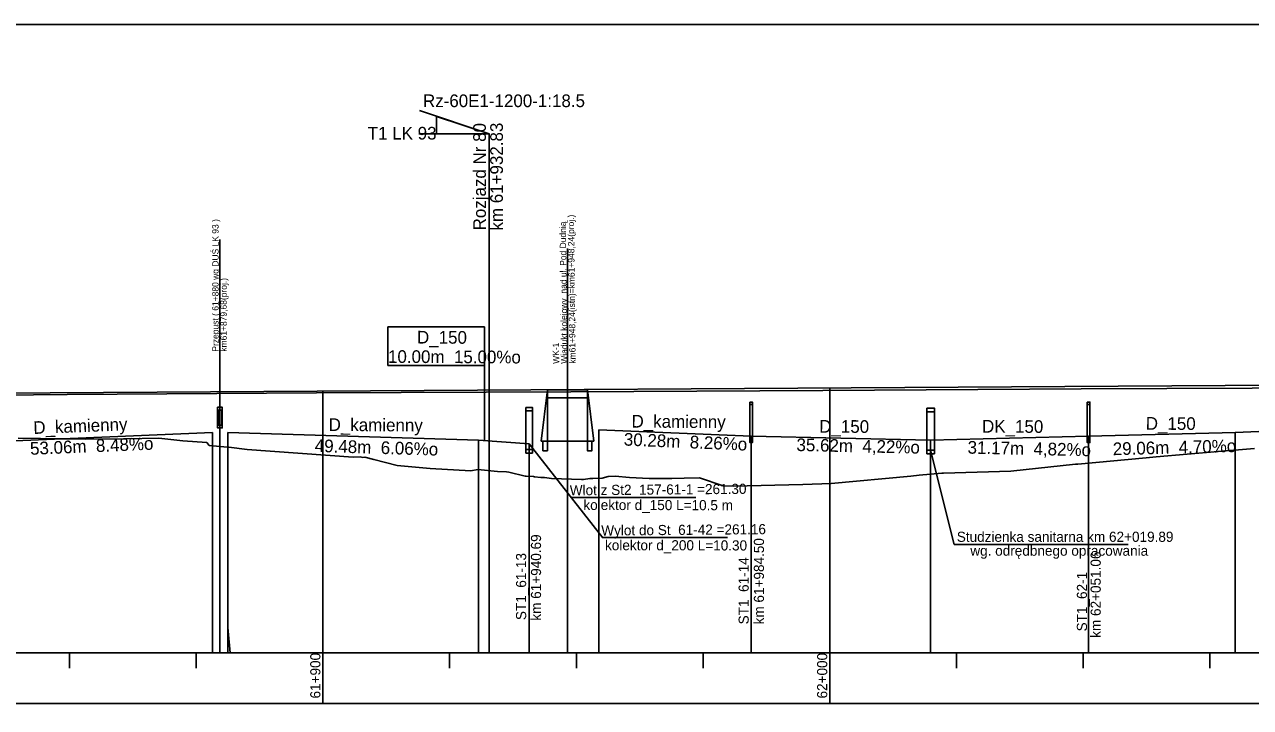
# Model space of a CAD drawing. Extents: x 6445630 to 6518227, y 5499240 to 5511716.
# Drawn here: x 6461072.3 to 6461314.2, y 5509119 to 5509253.7 of the extents above; entities that cross this region are included whole.
import ezdxf

# ---------------------------------------------------------------- set-up
doc = ezdxf.new("R2010")
doc.units = 0
for name, color, linetype in [('Default', 7, 'Continuous'), ('TOR_PROF-drenaze', 7, 'Continuous'), ('TOR_PROF-drenokolektory', 7, 'Continuous'), ('TOR_PROF-obiekty+opisy', 7, 'Continuous'), ('TOR_PROF-opisy glowne', 7, 'Continuous'), ('TOR_PROF-opisy pomocnicze', 7, 'Continuous'), ('TOR_PROF-rozjazdy', 7, 'Continuous'), ('TOR_PROF-studnie i osadniki', 7, 'Continuous'), ('TOR_PROF-tabelka-pochylenia proj T1', 7, 'Continuous'), ('TOR_PROF-tor istniejacy T1', 7, 'Continuous'), ('TOR_PROF-tor projektowany', 7, 'Continuous'), ('TOR_PROF-uklad odniesienia', 7, 'Continuous'), ('TOR_RAMKI-dodatkowe3', 7, 'Continuous'), ('TOR_RAMKI-MASKA WYCIECIA', 7, 'Continuous')]:
    doc.layers.add(name, color=color, linetype=linetype)

msp = doc.modelspace()

# ---------------------------------------------------------------- linework, layer by layer
at = {"layer": 'TOR_PROF-drenaze'}
for points in [[(6461056.37, 5509170.99), (6461109.43, 5509173.24)], [(6461112.42, 5509173.24), (6461161.9, 5509171.74)], [(6461185.65, 5509173.74), (6461215.71, 5509172.49)], [(6461251.11, 5509171.74), (6461215.71, 5509172.49)], [(6461282.27, 5509172.49), (6461251.11, 5509171.74)], [(6461282.27, 5509172.49), (6461311.23, 5509173.24)], [(6461311.21, 5509173.24), (6461346.88, 5509174.74)], [(6461161.9, 5509171.74), (6461171.9, 5509170.99)]]:
    msp.add_lwpolyline(points, dxfattribs=at)
at = {"layer": 'TOR_PROF-drenokolektory'}
for points in [[(6461109.43, 5509173.24), (6461109.43, 5509134.74), (6461109.43, 5509129.74), (6461109.43, 5509129.74)], [(6461109.43, 5509173.24), (6461109.43, 5509134.74), (6461109.43, 5509129.74), (6461109.43, 5509129.74)], [(6461112.42, 5509173.24), (6461112.42, 5509134.74), (6461112.42, 5509129.74), (6461112.42, 5509129.74)], [(6461112.42, 5509173.24), (6461112.42, 5509134.74), (6461112.93, 5509129.74), (6461112.93, 5509129.74)], [(6461185.65, 5509173.74), (6461185.65, 5509134.74), (6461185.65, 5509129.74), (6461185.65, 5509129.74)], [(6461185.65, 5509173.74), (6461185.65, 5509134.74), (6461185.65, 5509129.74), (6461185.65, 5509129.74)], [(6461215.71, 5509172.49), (6461215.71, 5509134.74), (6461215.71, 5509129.74), (6461215.71, 5509129.74)], [(6461215.71, 5509172.49), (6461215.71, 5509134.74), (6461215.71, 5509129.74), (6461215.71, 5509129.74)], [(6461215.71, 5509172.49), (6461215.71, 5509134.74), (6461215.71, 5509129.74), (6461215.71, 5509129.74)], [(6461282.27, 5509172.49), (6461282.27, 5509134.74), (6461282.27, 5509129.74), (6461282.27, 5509129.74)], [(6461282.27, 5509172.49), (6461282.27, 5509134.74), (6461282.27, 5509129.74), (6461282.27, 5509129.74)], [(6461311.21, 5509173.24), (6461311.21, 5509134.74), (6461311.21, 5509129.74), (6461311.21, 5509129.74)], [(6461311.21, 5509173.24), (6461311.21, 5509134.74), (6461311.21, 5509129.74), (6461311.21, 5509129.74)], [(6461161.9, 5509171.74), (6461161.9, 5509134.74), (6461161.9, 5509129.74), (6461161.9, 5509129.74)], [(6461161.9, 5509171.74), (6461161.9, 5509134.74), (6461161.9, 5509129.74), (6461161.9, 5509129.74)], [(6461161.9, 5509171.74), (6461161.9, 5509134.74), (6461161.9, 5509129.74), (6461161.9, 5509129.74)], [(6461171.9, 5509170.99), (6461171.9, 5509134.74), (6461171.9, 5509129.74), (6461171.9, 5509129.74)], [(6461171.9, 5509170.99), (6461171.9, 5509134.74), (6461171.9, 5509129.74), (6461171.9, 5509129.74)], [(6461251.11, 5509171.74), (6461251.11, 5509134.74), (6461251.11, 5509129.74), (6461251.11, 5509129.74)], [(6461251.11, 5509171.74), (6461251.11, 5509134.74), (6461251.11, 5509129.74), (6461251.11, 5509129.74)]]:
    msp.add_lwpolyline(points, dxfattribs=at)
at = {"layer": 'TOR_PROF-obiekty+opisy'}
for p, q in [((6461110.89, 5509129.74), (6461110.89, 5509211.3)), ((6461179.45, 5509209.52), (6461179.45, 5509129.67)), ((6461110.89, 5509202.3), (6461110.89, 5509181.27)), ((6461110.89, 5509202.3), (6461110.89, 5509181.3)), ((6461179.45, 5509202.67), (6461179.45, 5509181.67)), ((6461144.01, 5509186.46), (6461144.01, 5509194.11)), ((6461144.01, 5509194.11), (6461163.1, 5509194.11)), ((6461163.1, 5509186.46), (6461163.1, 5509194.11)), ((6461163.1, 5509186.46), (6461144.01, 5509186.46)), ((6461163.1, 5509171.65), (6461163.1, 5509186.46)), ((6461174.25, 5509171.51), (6461175.5, 5509181.67)), ((6461175.5, 5509171.51), (6461175.5, 5509181.67)), ((6461175.5, 5509181.67), (6461183.41, 5509181.67)), ((6461183.41, 5509180.07), (6461175.5, 5509180.09)), ((6461183.41, 5509171.51), (6461183.41, 5509181.67)), ((6461184.66, 5509171.51), (6461183.41, 5509181.67)), ((6461171.9, 5509170.99), (6461186.41, 5509152.46)), ((6461174.25, 5509171.51), (6461184.66, 5509171.51)), ((6461251.11, 5509169.75), (6461255.78, 5509151.16)), ((6461180.16, 5509160.44), (6461204.81, 5509160.44)), ((6461186.37, 5509152.5), (6461211.03, 5509152.5)), ((6461255.78, 5509151.16), (6461290.08, 5509151.16))]:
    msp.add_line(p, q, dxfattribs=at)
for points in [[(6461111.35, 5509178.22), (6461110.43, 5509178.22), (6461110.43, 5509174.14), (6461111.35, 5509174.14)], [(6461111.27, 5509177.68), (6461110.52, 5509177.68), (6461110.52, 5509174.68), (6461111.27, 5509174.68)], [(6461175.5, 5509171.51), (6461175.5, 5509169.63), (6461174.62, 5509169.63), (6461174.62, 5509171.51)], [(6461184.28, 5509171.51), (6461184.28, 5509169.63), (6461183.41, 5509169.63), (6461183.41, 5509171.51)]]:
    msp.add_lwpolyline(points, close=True, dxfattribs=at)
for points in [[(6461111.35, 5509174.14), (6461111.35, 5509178.22), (6461110.43, 5509178.22), (6461110.43, 5509174.14), (6461111.35, 5509174.14)], [(6461111.27, 5509174.68), (6461110.52, 5509174.68), (6461110.52, 5509177.68), (6461111.27, 5509177.68), (6461111.27, 5509174.68)]]:
    msp.add_lwpolyline(points, dxfattribs=at)
at = {"layer": 'TOR_PROF-rozjazdy'}
for q in [(6461150.27, 5509236.75), (6461150.13, 5509232.17), (6461164.04, 5509129.74)]:
    msp.add_line((6461164.04, 5509232.17), q, dxfattribs=at)
for points in [[(6461153.64, 5509235.62), (6461164.04, 5509232.17), (6461153.64, 5509232.17), (6461153.64, 5509235.62)], [(6461164.04, 5509232.17), (6461153.64, 5509232.17), (6461153.64, 5509235.62), (6461164.04, 5509232.17)]]:
    msp.add_lwpolyline(points, dxfattribs=at)
at = {"layer": 'TOR_PROF-studnie i osadniki'}
for p, q in [((6461171.25, 5509178.19), (6461171.25, 5509169.19)), ((6461171.25, 5509178.19), (6461172.55, 5509178.19)), ((6461172.55, 5509178.19), (6461172.55, 5509169.19)), ((6461215.46, 5509179.24), (6461215.46, 5509171.24)), ((6461215.46, 5509179.24), (6461215.96, 5509179.24)), ((6461215.96, 5509179.24), (6461215.96, 5509171.24)), ((6461250.36, 5509178.05), (6461250.36, 5509169.05)), ((6461250.46, 5509178.05), (6461251.76, 5509178.05)), ((6461251.86, 5509178.05), (6461251.86, 5509169.05)), ((6461282.02, 5509179.24), (6461282.02, 5509171.24)), ((6461282.02, 5509179.24), (6461282.52, 5509179.24)), ((6461282.52, 5509179.24), (6461282.52, 5509171.24)), ((6461215.46, 5509171.24), (6461215.96, 5509171.24)), ((6461282.02, 5509171.24), (6461282.52, 5509171.24)), ((6461171.25, 5509169.19), (6461172.55, 5509169.19)), ((6461250.36, 5509169.05), (6461251.86, 5509169.05))]:
    msp.add_line(p, q, dxfattribs=at)
for points in [[(6461171.25, 5509178.19), (6461172.55, 5509178.19), (6461172.55, 5509177.49), (6461171.25, 5509177.49)], [(6461215.46, 5509179.24), (6461215.96, 5509179.24), (6461215.96, 5509178.74), (6461215.46, 5509178.74)], [(6461250.36, 5509178.05), (6461251.86, 5509178.05), (6461251.86, 5509177.35), (6461250.36, 5509177.35)], [(6461282.02, 5509179.24), (6461282.52, 5509179.24), (6461282.52, 5509178.74), (6461282.02, 5509178.74)], [(6461215.46, 5509171.74), (6461215.96, 5509171.74), (6461215.96, 5509171.24), (6461215.46, 5509171.24)], [(6461282.02, 5509171.74), (6461282.52, 5509171.74), (6461282.52, 5509171.24), (6461282.02, 5509171.24)], [(6461171.25, 5509169.89), (6461172.55, 5509169.89), (6461172.55, 5509169.19), (6461171.25, 5509169.19)], [(6461250.36, 5509169.75), (6461251.86, 5509169.75), (6461251.86, 5509169.05), (6461250.36, 5509169.05)]]:
    msp.add_lwpolyline(points, close=True, dxfattribs=at)
at = {"layer": 'TOR_PROF-tabelka-pochylenia proj T1'}
msp.add_lwpolyline([(6452331.21, 5509109.74), (6462731.21, 5509109.74), (6462731.21, 5509119.74), (6452331.21, 5509119.74)], close=True, dxfattribs=at)
at = {"layer": 'TOR_PROF-tor istniejacy T1'}
msp.add_lwpolyline([(6461530.46, 5509183.09), (6461480.28, 5509182.84), (6461430.84, 5509182.59), (6461380.59, 5509182.34), (6461331.44, 5509182.09), (6461280.8, 5509181.84), (6461229.83, 5509181.54), (6461180.13, 5509181.24), (6461129.93, 5509181.04), (6461080.73, 5509180.74), (6461040.87, 5509180.34), (6461007.64, 5509180.39), (6460980.45, 5509180.19), (6460928.02, 5509179.89), (6460922.98, 5509179.79), (6460889.75, 5509179.44), (6460879.39, 5509179.44), (6460846.16, 5509179.49), (6460828.74, 5509179.34), (6460779.05, 5509178.99), (6460737.6, 5509178.99), (6460704.37, 5509178.58), (6460688.84, 5509178.51)], dxfattribs=at)
at = {"layer": 'TOR_PROF-tor projektowany'}
msp.add_line((6460751.21, 5509179.04), (6462357.21, 5509189.14), dxfattribs=at)
msp.add_line((6460751.21, 5509179.04), (6462357.21, 5509189.14), dxfattribs=at)
for points in [[(6461131.21, 5509181.43), (6461131.21, 5509134.74), (6461131.21, 5509129.74), (6461131.21, 5509129.74)], [(6461131.21, 5509181.43), (6461131.21, 5509134.74), (6461131.21, 5509129.74), (6461131.21, 5509129.74)], [(6461231.21, 5509182.05), (6461231.21, 5509134.74), (6461231.21, 5509129.74), (6461231.21, 5509129.74)], [(6461231.21, 5509182.05), (6461231.21, 5509134.74), (6461231.21, 5509129.74), (6461231.21, 5509129.74)]]:
    msp.add_lwpolyline(points, dxfattribs=at)
at = {"layer": 'TOR_PROF-uklad odniesienia'}
for p, q in [((6452331.21, 5509129.74), (6462731.21, 5509129.74)), ((6461081.21, 5509126.74), (6461081.21, 5509129.74)), ((6461106.21, 5509126.74), (6461106.21, 5509129.74)), ((6461131.21, 5509119.74), (6461131.21, 5509129.74)), ((6461156.21, 5509126.74), (6461156.21, 5509129.74)), ((6461181.21, 5509126.74), (6461181.21, 5509129.74)), ((6461206.21, 5509126.74), (6461206.21, 5509129.74)), ((6461231.21, 5509119.74), (6461231.21, 5509129.74)), ((6461256.21, 5509126.74), (6461256.21, 5509129.74)), ((6461281.21, 5509126.74), (6461281.21, 5509129.74)), ((6461306.21, 5509126.74), (6461306.21, 5509129.74))]:
    msp.add_line(p, q, dxfattribs=at)
at = {"layer": 'TOR_RAMKI-dodatkowe3'}
for p, q in [((6461071.09, 5509172.16), (6461084.32, 5509171.9)), ((6461084.32, 5509171.9), (6461092.2, 5509172)), ((6461092.2, 5509172), (6461098.86, 5509172.12)), ((6461098.86, 5509172.12), (6461103.58, 5509171.6)), ((6461103.58, 5509171.6), (6461108.3, 5509171.27)), ((6461108.3, 5509171.27), (6461108.8, 5509170.65)), ((6461108.8, 5509170.65), (6461112.37, 5509170.36)), ((6461112.37, 5509170.36), (6461112.68, 5509170.36)), ((6461112.68, 5509170.36), (6461116.27, 5509169.89)), ((6461307.86, 5509169.52), (6461315, 5509170.06)), ((6461116.27, 5509169.89), (6461137.16, 5509168.37)), ((6461137.16, 5509168.37), (6461138.57, 5509168.43)), ((6461138.57, 5509168.43), (6461139.09, 5509168.32)), ((6461139.09, 5509168.32), (6461139.47, 5509168.38)), ((6461139.47, 5509168.38), (6461141.28, 5509167.94)), ((6461141.28, 5509167.94), (6461145.86, 5509166.73)), ((6461280.15, 5509167.01), (6461293.65, 5509168.25)), ((6461293.65, 5509168.25), (6461295.58, 5509168.43)), ((6461295.58, 5509168.43), (6461307.86, 5509169.52)), ((6461145.86, 5509166.73), (6461152.39, 5509166.15)), ((6461152.39, 5509166.15), (6461160.4, 5509165.71)), ((6461160.4, 5509165.71), (6461161.8, 5509165.93)), ((6461161.8, 5509165.93), (6461165.65, 5509165.54)), ((6461165.65, 5509165.54), (6461167.46, 5509165.47)), ((6461167.46, 5509165.47), (6461167.92, 5509165.44)), ((6461167.92, 5509165.44), (6461171.14, 5509164.64)), ((6461248.86, 5509164.83), (6461253.34, 5509165.22)), ((6461253.34, 5509165.22), (6461253.64, 5509165.25)), ((6461253.64, 5509165.25), (6461266.96, 5509165.6)), ((6461266.96, 5509165.6), (6461279.69, 5509166.97)), ((6461279.69, 5509166.97), (6461280.15, 5509167.01)), ((6461171.14, 5509164.64), (6461171.34, 5509164.6)), ((6461171.34, 5509164.6), (6461172.77, 5509164.54)), ((6461172.77, 5509164.54), (6461172.93, 5509164.53)), ((6461172.93, 5509164.53), (6461174.23, 5509164.38)), ((6461174.23, 5509164.38), (6461174.96, 5509164.35)), ((6461174.96, 5509164.35), (6461176.31, 5509164.14)), ((6461176.31, 5509164.14), (6461182.25, 5509164)), ((6461182.25, 5509164), (6461182.59, 5509163.98)), ((6461182.59, 5509163.98), (6461183.88, 5509164.14)), ((6461183.88, 5509164.14), (6461184.47, 5509164.18)), ((6461184.47, 5509164.18), (6461186.3, 5509164.23)), ((6461186.3, 5509164.23), (6461187.52, 5509164.58)), ((6461187.52, 5509164.58), (6461188.86, 5509164.6)), ((6461188.86, 5509164.6), (6461191.68, 5509164.35)), ((6461191.68, 5509164.35), (6461195.6, 5509164.18)), ((6461195.6, 5509164.18), (6461200.08, 5509164.17)), ((6461200.08, 5509164.17), (6461202.47, 5509164.23)), ((6461202.47, 5509164.23), (6461205.49, 5509164.31)), ((6461205.49, 5509164.31), (6461210.18, 5509162.69)), ((6461212.16, 5509162.65), (6461225.91, 5509162.96)), ((6461225.91, 5509162.96), (6461231.49, 5509163.19)), ((6461231.49, 5509163.19), (6461247.21, 5509164.65)), ((6461247.21, 5509164.65), (6461248.86, 5509164.83)), ((6461210.18, 5509162.69), (6461212.16, 5509162.65))]:
    msp.add_line(p, q, dxfattribs=at)
at = {"layer": 'TOR_RAMKI-MASKA WYCIECIA'}
msp.add_lwpolyline([(6460741.75, 5508966.75), (6462761.75, 5508966.75), (6462761.75, 5509253.75), (6460741.75, 5509253.75)], close=True, dxfattribs=at)

# ---------------------------------------------------------------- texts
at = {"layer": 'Default'}
for p in [(6461080.73, 5509180.74), (6461129.93, 5509181.04), (6461180.13, 5509181.24), (6461229.83, 5509181.54), (6461280.8, 5509181.84)]:
    msp.add_text('+', height=0.001, dxfattribs=at).set_placement(p)
at = {"layer": 'TOR_PROF-drenaze'}
for s, rotation, p in [('D_150', 359.6772, (6461149.77, 5509190.81)), ('10.00m  15.00%o  ', 359.7458, (6461144.05, 5509186.99)), ('D_kamienny', 2.1888, (6461074.12, 5509172.95)), ('D_kamienny', 359.5969, (6461132.33, 5509173.56)), ('D_kamienny', 359.5969, (6461192.09, 5509174.23)), ('D_150', 359.6772, (6461229.12, 5509173.22)), ('DK_150', 359.6772, (6461261.25, 5509173.23)), ('D_150', 359.6772, (6461293.55, 5509173.8)), ('30.28m  8.26%o  ', 357.6188, (6461190.54, 5509170.68)), ('53.06m  8.48%o  ', 2.4282, (6461073.48, 5509168.83)), ('49.48m  6.06%o  ', 358.2637, (6461129.58, 5509169.42)), (' 35.62m  4,22%o  ', 358.786, (6461223.69, 5509169.61)), (' 31.17m  4,82%o  ', 358.786, (6461257.45, 5509169.1)), ('29.06m  4.70%o  ', 1.4838, (6461287.08, 5509168.76))]:
    msp.add_text(s, height=2.5, rotation=rotation, dxfattribs=at).set_placement(p)
at = {"layer": 'TOR_PROF-obiekty+opisy'}
for s, rotation, p in [('km61+948,24(istn)=km61+948,24(proj.)', 90.6582, (6461181.08, 5509186.83)), (' Przepust ( 61+880 wg DUŚ LK 93 ) ', 90, (6461110.62, 5509188.73)), ('Wiadukt kolejowy  nad ul. Pod Dudnią', 90.6582, (6461179.46, 5509186.82)), (' km61+879,68(proj.) ', 90, (6461112.24, 5509188.73)), ('WK-1', 90.6582, (6461177.84, 5509186.8))]:
    msp.add_text(s, height=1.25, rotation=rotation, dxfattribs=at).set_placement(p)
at = {"layer": 'TOR_PROF-opisy glowne'}
for s, rotation, p in [('Wlot z St2_157-61-1 =261.30', 0.4945, (6461179.92, 5509160.84)), ('kolektor d_150 L=10.5 m', 359.8879, (6461182.6, 5509157.96)), ('Wylot do St_61-42 =261.16', 0.4945, (6461186.14, 5509152.9)), ('km 61+940.69', 90, (6461174.25, 5509136.12)), ('kolektor d_200 L=10.30', 359.8879, (6461186.87, 5509150.02)), ('km 61+984.50', 90, (6461218.23, 5509135.38)), ('ST1_61-13', 90, (6461171.31, 5509136.23)), ('ST1_61-14', 90, (6461215.22, 5509135.39)), ('km 62+051.06', 90, (6461284.67, 5509132.73)), ('ST1_62-1', 90, (6461281.96, 5509134))]:
    msp.add_text(s, height=2, rotation=rotation, dxfattribs=at).set_placement(p)
at = {"layer": 'TOR_PROF-opisy pomocnicze'}
for s, p in [('Studzienka sanitarna km 62+019.89', (6461256.27, 5509151.67)), ('wg. odrędbnego opracowania', (6461258.94, 5509148.93))]:
    msp.add_text(s, height=2, dxfattribs=at).set_placement(p)
at = {"layer": 'TOR_PROF-rozjazdy'}
for s, p in [('Rz-60E1-1200-1:18.5', (6461150.95, 5509237.45)), ('T1 LK 93', (6461140.06, 5509231.05))]:
    msp.add_text(s, height=2.5, dxfattribs=at).set_placement(p)
for s, p in [('Rozjazd Nr 80', (6461163.36, 5509213.13)), ('km 61+932.83', (6461166.72, 5509213.1))]:
    msp.add_text(s, height=2.5, rotation=90, dxfattribs=at).set_placement(p)
at = {"layer": 'TOR_PROF-uklad odniesienia'}
for s, p in [('61+900', (6461130.71, 5509120.76)), ('62+000', (6461230.71, 5509120.76))]:
    msp.add_text(s, height=2, rotation=90, dxfattribs=at).set_placement(p)

doc.saveas('drawing.dxf')
